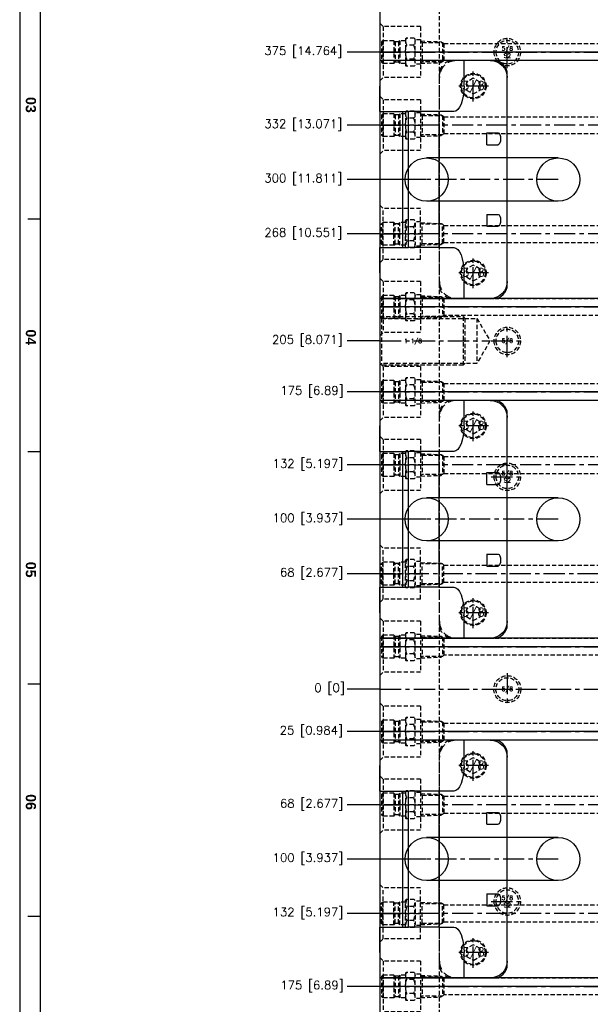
# Model space of a CAD drawing. Extents: x 2651 to 7771, y -1163 to 1075.
# Tile 328 of 490: x 4719 to 5055, y 202 to 782. Entities that reach past the tile are written whole.
import ezdxf
from ezdxf.enums import TextEntityAlignment as Align

# ---------------------------------------------------------------- set-up
doc = ezdxf.new("R2010")
doc.units = 0
doc.header["$LTSCALE"] = 10
for name, pattern in [('CENTER', [2, 1.25, -0.25, 0.25, -0.25]), ('DASHED', [0.75, 0.5, -0.25]), ('HIDDEN', [0.375, 0.25, -0.125])]:
    doc.linetypes.add(name, pattern=pattern)
doc.layers.get('0').update_dxf_attribs({"linetype": 'CONTINUOUS'})
doc.layers.get('Defpoints').update_dxf_attribs({"linetype": 'CONTINUOUS'})
for name, color, linetype in [('89', 7, 'CONTINUOUS'), ('BOX', 4, 'CONTINUOUS'), ('CEN', 1, 'CENTER'), ('COOL', 150, 'HIDDEN'), ('DIM', 3, 'CONTINUOUS'), ('HIDDEN', 6, 'HIDDEN'), ('PART', 7, 'CONTINUOUS'), ('TEXT', 4, 'CONTINUOUS')]:
    doc.layers.add(name, color=color, linetype=linetype)
doc.styles.get("Standard").update_dxf_attribs({"font": 'romans.shx'})
doc.dimstyles.new('MM& INCH5', dxfattribs={"dimtxt": 5, "dimasz": 2.5, "dimexe": 1, "dimexo": 0.5, "dimtad": 0, "dimrnd": 1.38778e-17, "dimzin": 9, "dimdsep": 46, "dimtxsty": 'Standard', "dimblk": 'CLOSED', "dimcen": 0, "dimclrd": 3, "dimclre": 3, "dimclrt": 3, "dimazin": 2, "dimtfac": 0.75, "dimtofl": 0, "dimtmove": 0, "dimatfit": 3, "dimfxl": 0, "dimtolj": 1, "dimarcsym": 0})

# ---------------------------------------------------------------- blocks, each defined once
blk = doc.blocks.new('fghdddd')
at = {"layer": 'COOL'}
for p, q in [((-3460.77, 1229.38), (-3460.77, 1199.38)), ((-3460.77, 1229.38), (-3438.77, 1229.38)), ((-3436.77, 1231.38), (-3438.77, 1229.38)), ((-3438.77, 1229.38), (-3438.77, 1199.38)), ((-3460.77, 1221.54), (-3457.45, 1221.54)), ((-3457.45, 1207.87), (-3457.45, 1220.88)), ((-3457.04, 1222.63), (-3452.28, 1222.63)), ((-3456.64, 1218.5), (-3452.67, 1218.5)), ((-3451.88, 1222.23), (-3452.28, 1222.63)), ((-3451.88, 1222.23), (-3451.88, 1206.52)), ((-3451.88, 1221.11), (-3448.53, 1221.11)), ((-3448.53, 1221.11), (-3448.53, 1207.65)), ((-3448.53, 1221.11), (-3447.76, 1220.34)), ((-3447.76, 1220.37), (-3445.67, 1220.37)), ((-3447.76, 1220.34), (-3447.76, 1208.38)), ((-3444.91, 1221.11), (-3445.67, 1220.34)), ((-3445.67, 1220.34), (-3445.67, 1208.38)), ((-3444.91, 1221.11), (-3444.91, 1207.65)), ((-3444.91, 1221.11), (-3438.53, 1221.11)), ((-3438.53, 1221.11), (-3437.77, 1220.34)), ((-3438.53, 1221.11), (-3438.53, 1207.65)), ((-3437.77, 1220.34), (-3437.77, 1208.41)), ((-3460.77, 1207.21), (-3457.45, 1207.21)), ((-3457.04, 1206.13), (-3452.28, 1206.13)), ((-3456.64, 1210.25), (-3452.67, 1210.25)), ((-3452.28, 1206.13), (-3451.88, 1206.52)), ((-3451.88, 1207.65), (-3448.53, 1207.65)), ((-3448.53, 1207.65), (-3447.79, 1208.38)), ((-3447.79, 1208.38), (-3445.65, 1208.38)), ((-3444.91, 1207.65), (-3445.65, 1208.38)), ((-3444.91, 1207.65), (-3438.53, 1207.65)), ((-3438.53, 1207.65), (-3437.77, 1208.41)), ((-3460.77, 1199.38), (-3438.77, 1199.38)), ((-3436.77, 1197.38), (-3438.77, 1199.38))]:
    blk.add_line(p, q, dxfattribs=at)
at = {"layer": 'COOL', "color": 1, "linetype": 'CENTER'}
blk.add_line((-3436.77, 1214.38), (-3460.77, 1214.38), dxfattribs=at)
at = {"layer": 'COOL'}
for centre, radius, start, end in [((-3453.53, 1220.88), 3.92, 153.6082, 217.38557), ((-3446.32, 1214.38), 11.11, 158.21318, 201.7867), ((-3455.97, 1220.56), 3.89, 327.972, 32.028), ((-3462.99, 1214.38), 11.11, 338.2133, 21.78682), ((-3453.53, 1207.87), 3.92, 142.61413, 206.39146), ((-3455.97, 1208.19), 3.89, 327.972, 32.028)]:
    blk.add_arc(centre, radius, start, end, dxfattribs=at)
blk = doc.blocks.new('*U20', base_point=(1834.08, 749.82))
for radius in [7.94, 6.75]:
    blk.add_circle((1834.08, 749.82), radius)
at = {"layer": 'CEN'}
for p, q in [((1834.08, 759.35), (1834.08, 740.3)), ((1824.55, 749.82), (1843.61, 749.82))]:
    blk.add_line(p, q, dxfattribs=at)
blk = doc.blocks.new('FDSFG')
at = {"color": 4}
for p, q in [((1954.35, 918.01), (1948.35, 918.01)), ((1954.35, 804.01), (1948.35, 804.01)), ((1954.35, 690.01), (1948.35, 690.01)), ((1954.35, 576.01), (1948.35, 576.01))]:
    blk.add_line(p, q, dxfattribs=at)
at = {"layer": 'BOX', "color": 3}
for points in [[(1944.35, 1260.01), (1944.35, 120.01), (2764.35, 120.01), (2764.35, 1260.01)], [(1954.35, 1250.01), (1954.35, 130.01), (2754.35, 130.01), (2754.35, 1250.01)]]:
    blk.add_lwpolyline(points, close=True, dxfattribs=at)
at = {"color": 4, "char_height": 5, "attachment_point": 1, "rotation": 270}
for s, insert in [('{\\fArial|b1|i0|c0|p34;\\C6;03}', (1952.35, 978.01)), ('{\\fArial|b1|i0|c0|p34;\\C6;04}', (1952.35, 864.01)), ('{\\fArial|b1|i0|c0|p34;\\C6;05}', (1952.35, 750.01)), ('{\\fArial|b1|i0|c0|p34;\\C6;06}', (1952.35, 636.01))]:
    blk.add_mtext_dynamic_manual_height_columns(s, width=8, gutter_width=12.5, heights=[0], dxfattribs=dict(at, insert=insert))
blk = doc.blocks.new('*D48')
at = {"layer": 'Defpoints', "color": 0}
for p in [(5008.68, 924.64), (5008.68, 886.16), (5205.68, 387.64)]:
    blk.add_point(p, dxfattribs=at)
at = {"layer": 'DIM', "color": 3, "lineweight": -2}
blk.add_line((5008.68, 886.66), (5008.68, 924.64), dxfattribs=at)
at = {"layer": 'DIM', "color": 3, "insert": (5008.68, 947.65), "char_height": 5, "attachment_point": 5, "rotation": 90}
blk.add_mtext('\\A1;197 [7.756]', dxfattribs=at)
blk = doc.blocks.new('_Closed')
at = {"color": 0, "linetype": 'ByBlock', "lineweight": -2}
for p, q in [((-1, 0.17), (0, 0)), ((-1, 0.17), (-1, -0.17)), ((0, 0), (-1, -0.17)), ((0, 0), (-1, 0))]:
    blk.add_line(p, q, dxfattribs=at)
blk = doc.blocks.new('*D49')
at = {"layer": 'Defpoints', "color": 0}
for p in [(4965.68, 924.64), (4965.68, 912.64), (5205.68, 387.64)]:
    blk.add_point(p, dxfattribs=at)
at = {"layer": 'DIM', "color": 3, "lineweight": -2}
blk.add_line((4965.68, 913.14), (4965.68, 924.64), dxfattribs=at)
at = {"layer": 'DIM', "color": 3, "insert": (4965.68, 948.01), "char_height": 5, "attachment_point": 5, "rotation": 90}
blk.add_mtext('\\A1;240 [9.449]', dxfattribs=at)
blk = doc.blocks.new('*D50')
at = {"layer": 'Defpoints', "color": 0}
for p in [(4930.68, 924.64), (4930.68, 910.64), (5205.68, 387.64)]:
    blk.add_point(p, dxfattribs=at)
at = {"layer": 'DIM', "color": 3, "lineweight": -2}
blk.add_line((4930.68, 911.14), (4930.68, 924.64), dxfattribs=at)
at = {"layer": 'DIM', "color": 3, "insert": (4930.68, 950.39), "char_height": 5, "attachment_point": 5, "rotation": 90}
blk.add_mtext('\\A1;275 [10.827]', dxfattribs=at)
blk = doc.blocks.new('*D83')
at = {"layer": 'Defpoints', "color": 0}
for p in [(5205.68, 387.64), (5008.68, -108.88), (5008.68, -149.78)]:
    blk.add_point(p, dxfattribs=at)
at = {"layer": 'DIM', "color": 3, "lineweight": -2}
blk.add_line((5008.68, -109.38), (5008.68, -149.78), dxfattribs=at)
at = {"layer": 'DIM', "color": 3, "insert": (5008.68, -172.79), "char_height": 5, "attachment_point": 5, "rotation": 90}
blk.add_mtext('\\A1;197 [7.756]', dxfattribs=at)
blk = doc.blocks.new('*D104')
at = {"layer": 'Defpoints', "color": 0}
for p in [(4911.37, 797.64), (4996.16, 797.64), (5205.68, 387.64)]:
    blk.add_point(p, dxfattribs=at)
at = {"layer": 'DIM', "color": 3, "lineweight": -2}
blk.add_line((4995.66, 797.64), (4911.37, 797.64), dxfattribs=at)
at = {"layer": 'DIM', "color": 3, "insert": (4885.62, 797.64), "char_height": 5, "attachment_point": 5}
blk.add_mtext('\\A1;410 [16.142]', dxfattribs=at)
blk = doc.blocks.new('*D85')
at = {"layer": 'Defpoints', "color": 0}
for p in [(4911.37, 827.64), (5053, 827.64), (5205.68, 387.64)]:
    blk.add_point(p, dxfattribs=at)
at = {"layer": 'DIM', "color": 3, "lineweight": -2}
blk.add_line((5052.5, 827.64), (4911.37, 827.64), dxfattribs=at)
at = {"layer": 'DIM', "color": 3, "insert": (4885.62, 827.64), "char_height": 5, "attachment_point": 5}
blk.add_mtext('\\A1;440 [17.323]', dxfattribs=at)
blk = doc.blocks.new('*D86')
at = {"layer": 'Defpoints', "color": 0}
for p in [(4911.37, 762.64), (4930.68, 762.64), (5205.68, 387.64)]:
    blk.add_point(p, dxfattribs=at)
at = {"layer": 'DIM', "color": 3, "lineweight": -2}
blk.add_line((4930.18, 762.64), (4911.37, 762.64), dxfattribs=at)
at = {"layer": 'DIM', "color": 3, "insert": (4885.62, 762.64), "char_height": 5, "attachment_point": 5}
blk.add_mtext('\\A1;375 [14.764]', dxfattribs=at)
blk = doc.blocks.new('*D87')
at = {"layer": 'Defpoints', "color": 0}
for p in [(4911.37, 719.64), (4930.68, 719.64), (5205.68, 387.64)]:
    blk.add_point(p, dxfattribs=at)
at = {"layer": 'DIM', "color": 3, "lineweight": -2}
blk.add_line((4930.18, 719.64), (4911.37, 719.64), dxfattribs=at)
at = {"layer": 'DIM', "color": 3, "insert": (4885.62, 719.64), "char_height": 5, "attachment_point": 5}
blk.add_mtext('\\A1;332 [13.071]', dxfattribs=at)
blk = doc.blocks.new('*D88')
at = {"layer": 'Defpoints', "color": 0}
for p in [(4911.37, 655.64), (4930.68, 655.64), (5205.68, 387.64)]:
    blk.add_point(p, dxfattribs=at)
at = {"layer": 'DIM', "color": 3, "lineweight": -2}
blk.add_line((4930.18, 655.64), (4911.37, 655.64), dxfattribs=at)
at = {"layer": 'DIM', "color": 3, "insert": (4885.62, 655.64), "char_height": 5, "attachment_point": 5}
blk.add_mtext('\\A1;268 [10.551]', dxfattribs=at)
blk = doc.blocks.new('*D89')
at = {"layer": 'Defpoints', "color": 0}
for p in [(4911.37, 592.64), (4930.68, 592.64), (5205.68, 387.64)]:
    blk.add_point(p, dxfattribs=at)
at = {"layer": 'DIM', "color": 3, "lineweight": -2}
blk.add_line((4930.18, 592.64), (4911.37, 592.64), dxfattribs=at)
at = {"layer": 'DIM', "color": 3, "insert": (4888, 592.64), "char_height": 5, "attachment_point": 5}
blk.add_mtext('\\A1;205 [8.071]', dxfattribs=at)
blk = doc.blocks.new('*D90')
at = {"layer": 'Defpoints', "color": 0}
for p in [(4911.37, 562.64), (4930.68, 562.64), (5205.68, 387.64)]:
    blk.add_point(p, dxfattribs=at)
at = {"layer": 'DIM', "color": 3, "lineweight": -2}
blk.add_line((4930.18, 562.64), (4911.37, 562.64), dxfattribs=at)
at = {"layer": 'DIM', "color": 3, "insert": (4890.74, 562.64), "char_height": 5, "attachment_point": 5}
blk.add_mtext('\\A1;175 [6.89]', dxfattribs=at)
blk = doc.blocks.new('*D91')
at = {"layer": 'Defpoints', "color": 0}
for p in [(4911.37, 519.64), (4930.68, 519.64), (5205.68, 387.64)]:
    blk.add_point(p, dxfattribs=at)
at = {"layer": 'DIM', "color": 3, "lineweight": -2}
blk.add_line((4930.18, 519.64), (4911.37, 519.64), dxfattribs=at)
at = {"layer": 'DIM', "color": 3, "insert": (4888.36, 519.64), "char_height": 5, "attachment_point": 5}
blk.add_mtext('\\A1;132 [5.197]', dxfattribs=at)
blk = doc.blocks.new('*D92')
at = {"layer": 'Defpoints', "color": 0}
for p in [(4911.37, 455.64), (4930.68, 455.64), (5205.68, 387.64)]:
    blk.add_point(p, dxfattribs=at)
at = {"layer": 'DIM', "color": 3, "lineweight": -2}
blk.add_line((4930.18, 455.64), (4911.37, 455.64), dxfattribs=at)
at = {"layer": 'DIM', "color": 3, "insert": (4890.5, 455.64), "char_height": 5, "attachment_point": 5}
blk.add_mtext('\\A1;68 [2.677]', dxfattribs=at)
blk = doc.blocks.new('*D93')
at = {"layer": 'Defpoints', "color": 0}
for p in [(4911.37, 387.64), (4930.68, 387.64), (5205.68, 387.64)]:
    blk.add_point(p, dxfattribs=at)
at = {"layer": 'DIM', "color": 3, "lineweight": -2}
blk.add_line((4930.18, 387.64), (4911.37, 387.64), dxfattribs=at)
at = {"layer": 'DIM', "color": 3, "insert": (4901.1, 387.64), "char_height": 5, "attachment_point": 5}
blk.add_mtext('\\A1;0 [0]', dxfattribs=at)
blk = doc.blocks.new('*D94')
at = {"layer": 'Defpoints', "color": 0}
for p in [(5205.68, 387.64), (4911.37, 362.64), (4930.68, 362.64)]:
    blk.add_point(p, dxfattribs=at)
at = {"layer": 'DIM', "color": 3, "lineweight": -2}
blk.add_line((4930.18, 362.64), (4911.37, 362.64), dxfattribs=at)
at = {"layer": 'DIM', "color": 3, "insert": (4890.38, 362.64), "char_height": 5, "attachment_point": 5}
blk.add_mtext('\\A1;25 [0.984]', dxfattribs=at)
blk = doc.blocks.new('*D95')
at = {"layer": 'Defpoints', "color": 0}
for p in [(5205.68, 387.64), (4911.37, 319.64), (4930.68, 319.64)]:
    blk.add_point(p, dxfattribs=at)
at = {"layer": 'DIM', "color": 3, "lineweight": -2}
blk.add_line((4930.18, 319.64), (4911.37, 319.64), dxfattribs=at)
at = {"layer": 'DIM', "color": 3, "insert": (4890.5, 319.64), "char_height": 5, "attachment_point": 5}
blk.add_mtext('\\A1;68 [2.677]', dxfattribs=at)
blk = doc.blocks.new('*D96')
at = {"layer": 'Defpoints', "color": 0}
for p in [(5205.68, 387.64), (4911.37, 255.64), (4930.68, 255.64)]:
    blk.add_point(p, dxfattribs=at)
at = {"layer": 'DIM', "color": 3, "lineweight": -2}
blk.add_line((4930.18, 255.64), (4911.37, 255.64), dxfattribs=at)
at = {"layer": 'DIM', "color": 3, "insert": (4888.36, 255.64), "char_height": 5, "attachment_point": 5}
blk.add_mtext('\\A1;132 [5.197]', dxfattribs=at)
blk = doc.blocks.new('*D97')
at = {"layer": 'Defpoints', "color": 0}
for p in [(5205.68, 387.64), (4911.37, 212.64), (4930.68, 212.64)]:
    blk.add_point(p, dxfattribs=at)
at = {"layer": 'DIM', "color": 3, "lineweight": -2}
blk.add_line((4930.18, 212.64), (4911.37, 212.64), dxfattribs=at)
at = {"layer": 'DIM', "color": 3, "insert": (4890.74, 212.64), "char_height": 5, "attachment_point": 5}
blk.add_mtext('\\A1;175 [6.89]', dxfattribs=at)
blk = doc.blocks.new('*D98')
at = {"layer": 'Defpoints', "color": 0}
for p in [(5205.68, 387.64), (4911.37, 182.64), (4930.68, 182.64)]:
    blk.add_point(p, dxfattribs=at)
at = {"layer": 'DIM', "color": 3, "lineweight": -2}
blk.add_line((4930.18, 182.64), (4911.37, 182.64), dxfattribs=at)
at = {"layer": 'DIM', "color": 3, "insert": (4888, 182.64), "char_height": 5, "attachment_point": 5}
blk.add_mtext('\\A1;205 [8.071]', dxfattribs=at)
blk = doc.blocks.new('*D99')
at = {"layer": 'Defpoints', "color": 0}
for p in [(5205.68, 387.64), (4911.37, 162.64), (4930.68, 162.64)]:
    blk.add_point(p, dxfattribs=at)
at = {"layer": 'DIM', "color": 3, "lineweight": -2}
blk.add_line((4930.18, 162.64), (4911.37, 162.64), dxfattribs=at)
at = {"layer": 'DIM', "color": 3, "insert": (4888, 162.64), "char_height": 5, "attachment_point": 5}
blk.add_mtext('\\A1;225 [8.858]', dxfattribs=at)
blk = doc.blocks.new('*D100')
at = {"layer": 'Defpoints', "color": 0}
for p in [(5205.68, 387.64), (4911.37, 119.64), (4930.68, 119.64)]:
    blk.add_point(p, dxfattribs=at)
at = {"layer": 'DIM', "color": 3, "lineweight": -2}
blk.add_line((4930.18, 119.64), (4911.37, 119.64), dxfattribs=at)
at = {"layer": 'DIM', "color": 3, "insert": (4885.62, 119.64), "char_height": 5, "attachment_point": 5}
blk.add_mtext('\\A1;268 [10.551]', dxfattribs=at)
blk = doc.blocks.new('*D101')
at = {"layer": 'Defpoints', "color": 0}
for p in [(5205.68, 387.64), (4911.37, 55.64), (4930.68, 55.64)]:
    blk.add_point(p, dxfattribs=at)
at = {"layer": 'DIM', "color": 3, "lineweight": -2}
blk.add_line((4930.18, 55.64), (4911.37, 55.64), dxfattribs=at)
at = {"layer": 'DIM', "color": 3, "insert": (4885.62, 55.64), "char_height": 5, "attachment_point": 5}
blk.add_mtext('\\A1;332 [13.071]', dxfattribs=at)
blk = doc.blocks.new('*D102')
at = {"layer": 'Defpoints', "color": 0}
for p in [(5205.68, 387.64), (4911.37, 12.64), (4930.68, 12.64)]:
    blk.add_point(p, dxfattribs=at)
at = {"layer": 'DIM', "color": 3, "lineweight": -2}
blk.add_line((4930.18, 12.64), (4911.37, 12.64), dxfattribs=at)
at = {"layer": 'DIM', "color": 3, "insert": (4885.62, 12.64), "char_height": 5, "attachment_point": 5}
blk.add_mtext('\\A1;375 [14.764]', dxfattribs=at)
blk = doc.blocks.new('*D103')
at = {"layer": 'Defpoints', "color": 0}
for p in [(5205.68, 387.64), (4911.37, -22.36), (4996.16, -22.36)]:
    blk.add_point(p, dxfattribs=at)
at = {"layer": 'DIM', "color": 3, "lineweight": -2}
blk.add_line((4995.66, -22.36), (4911.37, -22.36), dxfattribs=at)
at = {"layer": 'DIM', "color": 3, "insert": (4885.62, -22.36), "char_height": 5, "attachment_point": 5}
blk.add_mtext('\\A1;410 [16.142]', dxfattribs=at)
blk = doc.blocks.new('*D105')
at = {"layer": 'Defpoints', "color": 0}
for p in [(4911.37, 859.64), (4982.16, 859.64), (5205.68, 387.64)]:
    blk.add_point(p, dxfattribs=at)
at = {"layer": 'DIM', "color": 3, "lineweight": -2}
blk.add_line((4981.66, 859.64), (4911.37, 859.64), dxfattribs=at)
at = {"layer": 'DIM', "color": 3, "insert": (4885.62, 859.64), "char_height": 5, "attachment_point": 5}
blk.add_mtext('\\A1;472 [18.583]', dxfattribs=at)
blk = doc.blocks.new('*D106')
at = {"layer": 'Defpoints', "color": 0}
for p in [(5205.68, 387.64), (4902.51, -82.36), (4982.16, -82.36)]:
    blk.add_point(p, dxfattribs=at)
at = {"layer": 'DIM', "color": 3, "lineweight": -2}
blk.add_line((4981.66, -82.36), (4902.51, -82.36), dxfattribs=at)
at = {"layer": 'DIM', "color": 3, "insert": (4876.77, -82.36), "char_height": 5, "attachment_point": 5}
blk.add_mtext('\\A1;470 [18.504]', dxfattribs=at)
blk = doc.blocks.new('*D107')
at = {"layer": 'Defpoints', "color": 0}
for p in [(5205.68, 387.64), (4911.37, -47.36), (5053, -47.36)]:
    blk.add_point(p, dxfattribs=at)
at = {"layer": 'DIM', "color": 3, "lineweight": -2}
blk.add_line((5052.5, -47.36), (4911.37, -47.36), dxfattribs=at)
at = {"layer": 'DIM', "color": 3, "insert": (4885.62, -47.36), "char_height": 5, "attachment_point": 5}
blk.add_mtext('\\A1;435 [17.126]', dxfattribs=at)
blk = doc.blocks.new('*D252')
at = {"layer": 'Defpoints', "color": 0}
for p in [(4911.37, 687.64), (4958.18, 687.64), (5205.68, 387.64)]:
    blk.add_point(p, dxfattribs=at)
at = {"layer": 'DIM', "color": 3, "lineweight": -2}
blk.add_line((4957.68, 687.64), (4911.37, 687.64), dxfattribs=at)
at = {"layer": 'DIM', "color": 3, "insert": (4885.62, 687.64), "char_height": 5, "attachment_point": 5}
blk.add_mtext('\\A1;300 [11.811]', dxfattribs=at)
blk = doc.blocks.new('*D253')
at = {"layer": 'Defpoints', "color": 0}
for p in [(4911.37, 487.64), (4958.18, 487.64), (5205.68, 387.64)]:
    blk.add_point(p, dxfattribs=at)
at = {"layer": 'DIM', "color": 3, "lineweight": -2}
blk.add_line((4957.68, 487.64), (4911.37, 487.64), dxfattribs=at)
at = {"layer": 'DIM', "color": 3, "insert": (4888.36, 487.64), "char_height": 5, "attachment_point": 5}
blk.add_mtext('\\A1;100 [3.937]', dxfattribs=at)
blk = doc.blocks.new('*D254')
at = {"layer": 'Defpoints', "color": 0}
for p in [(5205.68, 387.64), (4911.37, 287.64), (4958.18, 287.64)]:
    blk.add_point(p, dxfattribs=at)
at = {"layer": 'DIM', "color": 3, "lineweight": -2}
blk.add_line((4957.68, 287.64), (4911.37, 287.64), dxfattribs=at)
at = {"layer": 'DIM', "color": 3, "insert": (4888.36, 287.64), "char_height": 5, "attachment_point": 5}
blk.add_mtext('\\A1;100 [3.937]', dxfattribs=at)
blk = doc.blocks.new('*D255')
at = {"layer": 'Defpoints', "color": 0}
for p in [(5205.68, 387.64), (4911.37, 87.64), (4958.18, 87.64)]:
    blk.add_point(p, dxfattribs=at)
at = {"layer": 'DIM', "color": 3, "lineweight": -2}
blk.add_line((4957.68, 87.64), (4911.37, 87.64), dxfattribs=at)
at = {"layer": 'DIM', "color": 3, "insert": (4885.62, 87.64), "char_height": 5, "attachment_point": 5}
blk.add_mtext('\\A1;300 [11.811]', dxfattribs=at)
blk = doc.blocks.new('*U266', base_point=(1834.08, 749.82))
for radius in [7.94, 6.75]:
    blk.add_circle((1834.08, 749.82), radius)
at = {"layer": 'CEN'}
for p, q in [((1834.08, 759.35), (1834.08, 740.3)), ((1824.55, 749.82), (1843.61, 749.82))]:
    blk.add_line(p, q, dxfattribs=at)
blk = doc.blocks.new('*U269', base_point=(1834.08, 749.82))
for radius in [7.94, 6.75]:
    blk.add_circle((1834.08, 749.82), radius)
at = {"layer": 'CEN'}
for p, q in [((1834.08, 759.35), (1834.08, 740.3)), ((1824.55, 749.82), (1843.61, 749.82))]:
    blk.add_line(p, q, dxfattribs=at)
blk = doc.blocks.new('*U273', base_point=(1834.08, 749.82))
for radius in [7.94, 6.75]:
    blk.add_circle((1834.08, 749.82), radius)
at = {"layer": 'CEN'}
for p, q in [((1834.08, 759.35), (1834.08, 740.3)), ((1824.55, 749.82), (1843.61, 749.82))]:
    blk.add_line(p, q, dxfattribs=at)
blk = doc.blocks.new('*U287', base_point=(3379.18, 900.73))
for p, q in [((3379.18, 905.35), (3375.18, 903.04)), ((3383.18, 903.04), (3379.18, 905.35)), ((3375.18, 903.04), (3375.18, 898.43)), ((3375.18, 898.43), (3379.18, 896.12)), ((3379.18, 896.12), (3383.18, 898.43)), ((3383.18, 898.43), (3383.18, 903.04))]:
    blk.add_line(p, q)
for radius in [7.5, 7]:
    blk.add_circle((3379.18, 900.73), radius)
at = {"layer": 'CEN'}
for p, q in [((3379.18, 909.73), (3379.18, 891.73)), ((3370.18, 900.73), (3388.18, 900.73))]:
    blk.add_line(p, q, dxfattribs=at)
blk = doc.blocks.new('*U288', base_point=(3379.18, 790.73))
for p, q in [((3379.18, 795.35), (3375.18, 793.04)), ((3383.18, 793.04), (3379.18, 795.35)), ((3375.18, 793.04), (3375.18, 788.43)), ((3375.18, 788.43), (3379.18, 786.12)), ((3379.18, 786.12), (3383.18, 788.43)), ((3383.18, 788.43), (3383.18, 793.04))]:
    blk.add_line(p, q)
for radius in [7.5, 7]:
    blk.add_circle((3379.18, 790.73), radius)
at = {"layer": 'CEN'}
for p, q in [((3379.18, 799.73), (3379.18, 781.73)), ((3370.18, 790.73), (3388.18, 790.73))]:
    blk.add_line(p, q, dxfattribs=at)
blk = doc.blocks.new('A$C17873722')
at = {"layer": '89', "color": 7, "linetype": 'Continuous'}
for p, q in [((-225.45, 370), (-275, 370)), ((-275, 370), (-275, 355)), ((-208, 370), (-232, 370)), ((-225.45, 355), (-225.45, 370)), ((-200, 238), (-200, 362)), ((-275, 340), (-275, 355)), ((-275, 340), (-275, 260)), ((-275, 340), (-261.41, 340)), ((-261.41, 260), (-261.41, 340)), ((-261.41, 340), (-258.24, 340)), ((-258.24, 260), (-258.24, 340)), ((-240.4, 340), (-258.24, 340)), ((-240.4, 340), (-240.4, 260)), ((-231.51, 340), (-240.4, 340)), ((-212, 327.5), (-205.39, 327.5)), ((-212, 320.5), (-212, 327.5)), ((-212, 320.5), (-205.39, 320.5)), ((-212, 279.5), (-205.39, 279.5)), ((-212, 279.5), (-212, 272.5)), ((-212, 272.5), (-205.39, 272.5)), ((-275, 260), (-261.41, 260)), ((-275, 245), (-275, 260)), ((-261.41, 260), (-258.24, 260)), ((-240.4, 260), (-258.24, 260)), ((-240.4, 260), (-231.51, 260)), ((-275, 245), (-275, 230)), ((-225.45, 230), (-225.45, 245)), ((-275, 230), (-225.45, 230)), ((-232, 230), (-208, 230)), ((-225.45, 170), (-275, 170)), ((-275, 170), (-275, 155)), ((-208, 170), (-232, 170)), ((-225.45, 155), (-225.45, 170)), ((-200, 38), (-200, 162)), ((-275, 140), (-275, 155)), ((-275, 140), (-275, 60)), ((-275, 140), (-261.41, 140)), ((-261.41, 60), (-261.41, 140)), ((-261.41, 140), (-258.24, 140)), ((-258.24, 60), (-258.24, 140)), ((-240.4, 140), (-258.24, 140)), ((-240.4, 140), (-240.4, 60)), ((-231.51, 140), (-240.4, 140)), ((-212, 127.5), (-205.39, 127.5)), ((-212, 120.5), (-212, 127.5)), ((-212, 120.5), (-205.39, 120.5)), ((-212, 79.5), (-205.39, 79.5)), ((-212, 79.5), (-212, 72.5)), ((-212, 72.5), (-205.39, 72.5)), ((-275, 60), (-261.41, 60)), ((-275, 45), (-275, 60)), ((-261.41, 60), (-258.24, 60)), ((-240.4, 60), (-258.24, 60)), ((-240.4, 60), (-231.51, 60)), ((-275, 45), (-275, 30)), ((-225.45, 30), (-225.45, 45)), ((-275, 30), (-225.45, 30)), ((-232, 30), (-208, 30)), ((-225.45, -30), (-275, -30)), ((-275, -30), (-275, -45)), ((-208, -30), (-232, -30)), ((-225.45, -45), (-225.45, -30)), ((-200, -162), (-200, -38)), ((-275, -60), (-275, -45)), ((-275, -60), (-275, -140)), ((-275, -60), (-261.41, -60)), ((-261.41, -140), (-261.41, -60)), ((-261.41, -60), (-258.24, -60)), ((-258.24, -140), (-258.24, -60)), ((-240.4, -60), (-258.24, -60)), ((-240.4, -60), (-240.4, -140)), ((-231.51, -60), (-240.4, -60)), ((-212, -72.5), (-205.39, -72.5)), ((-212, -79.5), (-212, -72.5)), ((-212, -79.5), (-205.39, -79.5)), ((-212, -120.5), (-205.39, -120.5)), ((-212, -120.5), (-212, -127.5)), ((-212, -127.5), (-205.39, -127.5)), ((-275, -140), (-261.41, -140)), ((-275, -155), (-275, -140)), ((-261.41, -140), (-258.24, -140)), ((-240.4, -140), (-258.24, -140)), ((-240.4, -140), (-231.51, -140)), ((-275, -155), (-275, -170)), ((-225.45, -170), (-225.45, -155)), ((-275, -170), (-225.45, -170)), ((-232, -170), (-208, -170))]:
    blk.add_line(p, q, dxfattribs=at)
at = {"layer": '89', "color": 6, "linetype": 'DASHED'}
for p, q in [((-240, 238), (-240, 362)), ((-240, 38), (-240, 162)), ((-240, -162), (-240, -38))]:
    blk.add_line(p, q, dxfattribs=at)
for centre, radius, start, end in [((-232, 362), 8, 90, 180), ((-230, 360), 10, 90, 180), ((-230, 240), 10, 180, 270), ((-232, 238), 8, 180, 270), ((-232, 162), 8, 90, 180), ((-230, 160), 10, 90, 180), ((-230, 40), 10, 180, 270), ((-232, 38), 8, 180, 270), ((-232, -38), 8, 90, 180), ((-230, -40), 10, 90, 180), ((-230, -160), 10, 180, 270), ((-232, -162), 8, 180, 270)]:
    blk.add_arc(centre, radius, start, end, dxfattribs=at)
at = {"layer": '89', "color": 7, "linetype": 'Continuous', "extrusion": (0, 0, -1)}
for centre, start, end in [((210, 360), 90, 180), ((210, 240), 180, 270), ((210, 160), 90, 180), ((210, 40), 180, 270), ((210, -40), 90, 180), ((210, -160), 180, 270)]:
    blk.add_arc(centre, 10, start, end, dxfattribs=at)
at = {"layer": '89', "color": 7, "linetype": 'Continuous'}
for centre, start, end in [((-208, 362), 0, 90), ((-208, 238), 270, 0), ((-208, 162), 0, 90), ((-208, 38), 270, 0), ((-208, -38), 0, 90), ((-208, -162), 270, 0)]:
    blk.add_arc(centre, 8, start, end, dxfattribs=at)
at = {"layer": '89', "color": 7, "linetype": 'Continuous', "extrusion": (0, 0, -1)}
for centre, major_axis, start_param, end_param in [((-231.51, 355), (0, -15), 4.712389, 6.283185), ((-205.39, 324), (0, -3.5), 3.141593, 6.283185), ((-205.39, 276), (0, -3.5), 3.141593, 6.283185), ((-231.51, 245), (0, -15), 3.141593, 4.712389), ((-231.51, 155), (0, -15), 4.712389, 6.283185), ((-205.39, 124), (0, -3.5), 3.141593, 6.283185), ((-205.39, 76), (0, -3.5), 3.141593, 6.283185), ((-231.51, 45), (0, -15), 3.141593, 4.712389), ((-231.51, -45), (0, -15), 4.712389, 6.283185), ((-205.39, -76), (0, -3.5), 3.141593, 6.283185), ((-205.39, -124), (0, -3.5), 3.141593, 6.283185), ((-231.51, -155), (0, -15), 3.141593, 4.712389)]:
    blk.add_ellipse(centre, major_axis=major_axis, ratio=0.404026, start_param=start_param, end_param=end_param, dxfattribs=at)
at = {"layer": 'HIDDEN', "rotation": 180}
for name, p in [('*U288', (-220, 355)), ('*U287', (-220, 245)), ('*U288', (-220, 155)), ('*U287', (-220, 45)), ('*U288', (-220, -45)), ('*U287', (-220, -155))]:
    blk.add_blockref(name, p, dxfattribs=at)
at = {"layer": 'TEXT'}
for p in [(-220, 355), (-220, 245), (-220, 155), (-220, 45), (-220, -45), (-220, -155)]:
    blk.add_text('3/8', height=5, dxfattribs=at).set_placement(p, align=Align.MIDDLE)

msp = doc.modelspace()

# ---------------------------------------------------------------- linework, layer by layer
for p, q in [((4930.684, 910.642), (4930.684, -135.358)), ((5085.684, 762.642), (4930.684, 762.642)), ((5085.684, 757.642), (4930.684, 757.642)), ((5035.684, 700.342), (4958.184, 700.342)), ((5035.684, 674.942), (4958.184, 674.942)), ((5085.684, 617.642), (4930.684, 617.642)), ((5085.684, 612.642), (4930.684, 612.642)), ((5085.684, 562.642), (4930.684, 562.642)), ((5085.684, 557.642), (4930.684, 557.642)), ((5035.684, 500.342), (4958.184, 500.342)), ((5035.684, 474.942), (4958.184, 474.942)), ((5085.684, 417.642), (4930.684, 417.642)), ((5085.684, 412.642), (4930.684, 412.642)), ((5085.684, 362.642), (4930.684, 362.642)), ((5085.684, 357.642), (4930.684, 357.642)), ((5035.684, 300.342), (4958.184, 300.342)), ((5035.684, 274.942), (4958.184, 274.942)), ((5085.684, 217.642), (4930.684, 217.642)), ((5085.684, 212.642), (4930.684, 212.642))]:
    msp.add_line(p, q)
for centre in [(4958.184, 687.642), (5035.684, 687.642), (4958.184, 487.642), (5035.684, 487.642), (4958.184, 287.642), (5035.684, 287.642)]:
    msp.add_circle(centre, 12.7)
at = {"layer": 'CEN'}
for p, q in [((5035.684, 687.642), (4958.184, 687.642)), ((4930.684, 592.642), (4995.494, 592.642)), ((5035.684, 487.642), (4958.184, 487.642)), ((5035.684, 287.642), (4958.184, 287.642))]:
    msp.add_line(p, q, dxfattribs=at)
at = {"layer": 'CEN', "color": 2}
msp.add_line((4930.684, 387.642), (5480.684, 387.642), dxfattribs=at)
at = {"layer": 'COOL', "color": 1, "linetype": 'CENTER'}
for p, q in [((4930.684, 762.642), (5118.978, 762.642)), ((5145.684, 719.642), (4930.684, 719.642)), ((5145.684, 655.642), (4930.684, 655.642)), ((4930.684, 612.642), (5118.978, 612.642)), ((4930.684, 562.642), (5118.978, 562.642)), ((5145.684, 519.642), (4930.684, 519.642)), ((5159.554, 455.642), (4930.684, 455.642)), ((4930.684, 412.642), (5118.978, 412.642)), ((4930.684, 362.642), (5118.978, 362.642)), ((5145.684, 319.642), (4930.684, 319.642)), ((5145.684, 255.642), (4930.684, 255.642)), ((4930.684, 212.642), (5118.978, 212.642))]:
    msp.add_line(p, q, dxfattribs=at)
at = {"layer": 'COOL'}
for p, q in [((4968.278, 724.642), (5145.684, 724.642)), ((4968.278, 714.642), (5145.684, 714.642)), ((4968.278, 660.642), (5145.684, 660.642)), ((4968.278, 650.642), (5145.684, 650.642)), ((4968.278, 524.642), (5145.684, 524.642)), ((4968.278, 514.642), (5145.684, 514.642)), ((4968.278, 460.642), (5158.622, 460.642)), ((4968.278, 450.642), (5158.621, 450.642)), ((4968.278, 324.642), (5145.684, 324.642)), ((4968.278, 314.642), (5145.684, 314.642)), ((4968.278, 260.642), (5145.684, 260.642)), ((4968.278, 250.642), (5145.684, 250.642))]:
    msp.add_line(p, q, dxfattribs=at)
for points in [[(4954.684, 769.192), (4955.534, 768.342), (4955.534, 756.942), (4954.684, 756.092)], [(4954.684, 769.192), (4966.684, 768.789), (4967.131, 768.342)], [(4955.534, 768.342), (4967.578, 768.342), (4967.578, 756.942), (4955.534, 756.942)], [(4967.578, 768.342), (4968.278, 767.642), (4968.278, 757.642), (4967.578, 756.942)], [(4968.278, 767.642), (5116.091, 767.642), (5118.978, 762.642), (5116.091, 757.642), (4968.278, 757.642)], [(4954.684, 756.092), (4966.684, 756.495), (4967.131, 756.942)], [(4954.684, 726.192), (4955.534, 725.342), (4955.534, 713.942), (4954.684, 713.092)], [(4954.684, 726.192), (4966.684, 725.789), (4967.131, 725.342)], [(4955.534, 725.342), (4967.578, 725.342), (4967.578, 713.942), (4955.534, 713.942)], [(4967.578, 725.342), (4968.278, 724.642), (4968.278, 714.642), (4967.578, 713.942)], [(4954.684, 713.092), (4966.684, 713.495), (4967.131, 713.942)], [(4954.684, 649.092), (4955.534, 649.942), (4955.534, 661.342), (4954.684, 662.192)], [(4954.684, 662.192), (4966.684, 661.789), (4967.131, 661.342)], [(4955.534, 649.942), (4967.578, 649.942), (4967.578, 661.342), (4955.534, 661.342)], [(4967.578, 649.942), (4968.278, 650.642), (4968.278, 660.642), (4967.578, 661.342)], [(4954.684, 649.092), (4966.684, 649.495), (4967.131, 649.942)], [(4954.684, 619.192), (4955.534, 618.342), (4955.534, 606.942), (4954.684, 606.092)], [(4954.684, 619.192), (4966.684, 618.789), (4967.131, 618.342)], [(4955.534, 618.342), (4967.578, 618.342), (4967.578, 606.942), (4955.534, 606.942)], [(4967.578, 618.342), (4968.278, 617.642), (4968.278, 607.642), (4967.578, 606.942)], [(4968.278, 617.642), (5116.091, 617.642), (5118.978, 612.642), (5116.091, 607.642), (4968.278, 607.642)], [(4954.684, 606.092), (4966.684, 606.495), (4967.131, 606.942)], [(4954.684, 569.192), (4955.534, 568.342), (4955.534, 556.942), (4954.684, 556.092)], [(4954.684, 569.192), (4966.684, 568.789), (4967.131, 568.342)], [(4955.534, 568.342), (4967.578, 568.342), (4967.578, 556.942), (4955.534, 556.942)], [(4967.578, 568.342), (4968.278, 567.642), (4968.278, 557.642), (4967.578, 556.942)], [(4968.278, 567.642), (5116.091, 567.642), (5118.978, 562.642), (5116.091, 557.642), (4968.278, 557.642)], [(4954.684, 556.092), (4966.684, 556.495), (4967.131, 556.942)], [(4954.684, 526.192), (4955.534, 525.342), (4955.534, 513.942), (4954.684, 513.092)], [(4954.684, 526.192), (4966.684, 525.789), (4967.131, 525.342)], [(4955.534, 525.342), (4967.578, 525.342), (4967.578, 513.942), (4955.534, 513.942)], [(4967.578, 525.342), (4968.278, 524.642), (4968.278, 514.642), (4967.578, 513.942)], [(4954.684, 513.092), (4966.684, 513.495), (4967.131, 513.942)], [(4954.684, 449.092), (4955.534, 449.942), (4955.534, 461.342), (4954.684, 462.192)], [(4954.684, 462.192), (4966.684, 461.789), (4967.131, 461.342)], [(4955.534, 449.942), (4967.578, 449.942), (4967.578, 461.342), (4955.534, 461.342)], [(4967.578, 449.942), (4968.278, 450.642), (4968.278, 460.642), (4967.578, 461.342)], [(4954.684, 449.092), (4966.684, 449.495), (4967.131, 449.942)], [(4954.684, 419.192), (4955.534, 418.342), (4955.534, 406.942), (4954.684, 406.092)], [(4954.684, 419.192), (4966.684, 418.789), (4967.131, 418.342)], [(4955.534, 418.342), (4967.578, 418.342), (4967.578, 406.942), (4955.534, 406.942)], [(4967.578, 418.342), (4968.278, 417.642), (4968.278, 407.642), (4967.578, 406.942)], [(4968.278, 417.642), (5116.091, 417.642), (5118.978, 412.642), (5116.091, 407.642), (4968.278, 407.642)], [(4954.684, 406.092), (4966.684, 406.495), (4967.131, 406.942)], [(4954.684, 369.192), (4955.534, 368.342), (4955.534, 356.942), (4954.684, 356.092)], [(4954.684, 369.192), (4966.684, 368.789), (4967.131, 368.342)], [(4955.534, 368.342), (4967.578, 368.342), (4967.578, 356.942), (4955.534, 356.942)], [(4967.578, 368.342), (4968.278, 367.642), (4968.278, 357.642), (4967.578, 356.942)], [(4968.278, 367.642), (5116.091, 367.642), (5118.978, 362.642), (5116.091, 357.642), (4968.278, 357.642)], [(4954.684, 356.092), (4966.684, 356.495), (4967.131, 356.942)], [(4954.684, 326.192), (4955.534, 325.342), (4955.534, 313.942), (4954.684, 313.092)], [(4954.684, 326.192), (4966.684, 325.789), (4967.131, 325.342)], [(4955.534, 325.342), (4967.578, 325.342), (4967.578, 313.942), (4955.534, 313.942)], [(4967.578, 325.342), (4968.278, 324.642), (4968.278, 314.642), (4967.578, 313.942)], [(4954.684, 313.092), (4966.684, 313.495), (4967.131, 313.942)], [(4954.684, 249.092), (4955.534, 249.942), (4955.534, 261.342), (4954.684, 262.192)], [(4954.684, 262.192), (4966.684, 261.789), (4967.131, 261.342)], [(4955.534, 249.942), (4967.578, 249.942), (4967.578, 261.342), (4955.534, 261.342)], [(4967.578, 249.942), (4968.278, 250.642), (4968.278, 260.642), (4967.578, 261.342)], [(4954.684, 249.092), (4966.684, 249.495), (4967.131, 249.942)], [(4954.684, 219.192), (4955.534, 218.342), (4955.534, 206.942), (4954.684, 206.092)], [(4954.684, 219.192), (4966.684, 218.789), (4967.131, 218.342)], [(4955.534, 218.342), (4967.578, 218.342), (4967.578, 206.942), (4955.534, 206.942)], [(4967.578, 218.342), (4968.278, 217.642), (4968.278, 207.642), (4967.578, 206.942)], [(4968.278, 217.642), (5116.091, 217.642), (5118.978, 212.642), (5116.091, 207.642), (4968.278, 207.642)], [(4954.684, 206.092), (4966.684, 206.495), (4967.131, 206.942)]]:
    msp.add_lwpolyline(points, dxfattribs=at)
at = {"layer": 'HIDDEN'}
msp.add_line((4965.684, -137.358), (4965.684, 912.642), dxfattribs=at)
for points in [[(4930.684, 606.932), (4931.724, 605.892), (4931.724, 579.392), (4930.684, 578.352)], [(4930.684, 606.932), (4979.659, 606.932), (4979.659, 578.352), (4930.684, 578.352)], [(4931.724, 605.892), (4987.844, 605.892), (4987.844, 579.392), (4931.724, 579.392)], [(4979.659, 606.932), (4980.699, 605.892), (4980.699, 579.392), (4979.659, 578.352)], [(4987.844, 605.892), (4995.494, 592.642), (4987.844, 579.392)]]:
    msp.add_lwpolyline(points, dxfattribs=at)

# ---------------------------------------------------------------- block references
at = {"layer": 'COOL', "xscale": -1}
for p in [(1493.915, -451.734), (1493.915, -494.734), (1493.915, -601.734), (1493.915, -651.734), (1493.915, -694.734), (1493.915, -801.734), (1493.915, -851.734), (1493.915, -894.734), (1493.915, -1001.734)]:
    msp.add_blockref('fghdddd', p, dxfattribs=at)
at = {"layer": 'COOL', "rotation": 180}
for p in [(1493.915, 1870.019), (1493.915, 1670.019), (1493.915, 1470.019)]:
    msp.add_blockref('fghdddd', p, dxfattribs=at)
at = {"layer": 'DIM'}
msp.add_blockref('A$C17873722', (5205.684, 387.642), dxfattribs=at)
at = {"layer": 'HIDDEN', "xscale": -1, "rotation": 180}
for name, p in [('*U266', (5005.684, 762.642)), ('*U20', (5005.684, 592.642)), ('*U269', (5005.684, 512.642)), ('*U273', (5005.684, 262.642))]:
    msp.add_blockref(name, p, dxfattribs=at)
at = {"layer": 'HIDDEN'}
msp.add_blockref('*U20', (5005.684, 387.642), dxfattribs=at)
at = {"layer": 'PART', "xscale": 1.2, "yscale": 1.2, "zscale": 1.2}
msp.add_blockref('FDSFG', (2385.462, -437.37), dxfattribs=at)

# ---------------------------------------------------------------- texts
at = {"layer": 'TEXT'}
for s, p in [('5/8', (5005.684, 764.606)), ('S2', (5005.684, 760.553)), ('5/8', (5005.684, 592.642)), ('5/8', (5005.684, 514.606)), ('S2', (5005.684, 510.553)), ('5/8', (5005.684, 387.642)), ('5/8', (5005.684, 264.606)), ('S2', (5005.684, 260.553))]:
    msp.add_text(s, height=2.5, dxfattribs=at).set_placement(p, align=Align.MIDDLE)
msp.add_text('1 1/8', height=2.5, dxfattribs=at).set_placement((4944.974, 592.642), align=Align.MIDDLE_LEFT)

# ---------------------------------------------------------------- dimensions: what is measured, and where the dimension line sits
at = {"layer": 'DIM'}
for feature_location, offset, dtype, origin, picture, middle in [((4930.684, 910.642), (0, 14), 1, (5205.684, 387.642), '*D50', (4930.684, 950.386)), ((4965.684, 912.642), (0, 12), 1, (5205.684, 387.642), '*D49', (4965.684, 948.005)), ((5008.684, 886.162), (0, 38.48), 1, (5205.684, 387.642), '*D48', (5008.684, 947.648)), ((4982.164, 859.642), (-70.799, 0), 0, (5205.684, 387.642), '*D105', (4885.621, 859.642)), ((5053.004, 827.642), (-141.639, 0), 0, (5205.684, 387.642), '*D85', (4885.621, 827.642)), ((4996.156, 797.642), (-84.791, 0), 0, (5205.684, 387.642), '*D104', (4885.621, 797.642)), ((4930.684, 762.642), (-19.319, 0), 0, (5205.684, 387.642), '*D86', (4885.621, 762.642)), ((4930.684, 719.642), (-19.319, 0), 0, (5205.684, 387.642), '*D87', (4885.621, 719.642)), ((4958.184, 687.642), (-46.819, 0), 0, (5205.684, 387.642), '*D252', (4885.621, 687.642)), ((4930.684, 655.642), (-19.319, 0), 0, (5205.684, 387.642), '*D88', (4885.621, 655.642)), ((4930.684, 592.642), (-19.319, 0), 0, (5205.684, 387.642), '*D89', (4888.002, 592.642)), ((4930.684, 562.642), (-19.319, 0), 0, (5205.684, 387.642), '*D90', (4890.74, 562.642)), ((4930.684, 519.642), (-19.319, 0), 0, (5205.684, 387.642), '*D91', (4888.359, 519.642)), ((4958.184, 487.642), (-46.819, 0), 0, (5205.684, 387.642), '*D253', (4888.359, 487.642)), ((4930.684, 455.642), (-19.319, 0), 0, (5205.684, 387.642), '*D92', (4890.502, 455.642)), ((4930.684085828, 387.642048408), (-19.319027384, 0), 0, (5205.684085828, 387.642048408), '*D93', (4901.097201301, 387.642048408)), ((4982.164, -82.358), (-79.649, 0), 0, (5205.684, 387.642), '*D106', (4876.771, -82.358)), ((4996.156, -22.358), (-84.791, 0), 0, (5205.684, 387.642), '*D103', (4885.621, -22.358)), ((5053.004, -47.358), (-141.639, 0), 0, (5205.684, 387.642), '*D107', (4885.621, -47.358)), ((4930.684, 55.642), (-19.319, 0), 0, (5205.684, 387.642), '*D101', (4885.621, 55.642)), ((4930.684, 12.642), (-19.319, 0), 0, (5205.684, 387.642), '*D102', (4885.621, 12.642)), ((4958.184, 87.642), (-46.819, 0), 0, (5205.684, 387.642), '*D255', (4885.621, 87.642)), ((4930.684, 119.642), (-19.319, 0), 0, (5205.684, 387.642), '*D100', (4885.621, 119.642)), ((4930.684, 182.642), (-19.319, 0), 0, (5205.684, 387.642), '*D98', (4888.002, 182.642)), ((4930.684, 162.642), (-19.319, 0), 0, (5205.684, 387.642), '*D99', (4888.002, 162.642)), ((4930.684, 255.642), (-19.319, 0), 0, (5205.684, 387.642), '*D96', (4888.359, 255.642)), ((4958.184, 287.642), (-46.819, 0), 0, (5205.684, 387.642), '*D254', (4888.359, 287.642)), ((4930.684, 362.642), (-19.319, 0), 0, (5205.684, 387.642), '*D94', (4890.383, 362.642)), ((4930.684, 319.642), (-19.319, 0), 0, (5205.684, 387.642), '*D95', (4890.502, 319.642)), ((4930.684, 212.642), (-19.319, 0), 0, (5205.684, 387.642), '*D97', (4890.74, 212.642)), ((5008.684, -108.878), (0, -40.906), 1, (5205.684, 387.642), '*D83', (5008.684, -172.79))]:
    dim = msp.add_ordinate_dim(feature_location=feature_location, offset=offset, dtype=dtype, origin=origin, dimstyle='MM& INCH5', dxfattribs=at)
    dim.commit()
    dim.dimension.update_dxf_attribs({"geometry": picture, "text_midpoint": middle})

doc.saveas('drawing.dxf')
